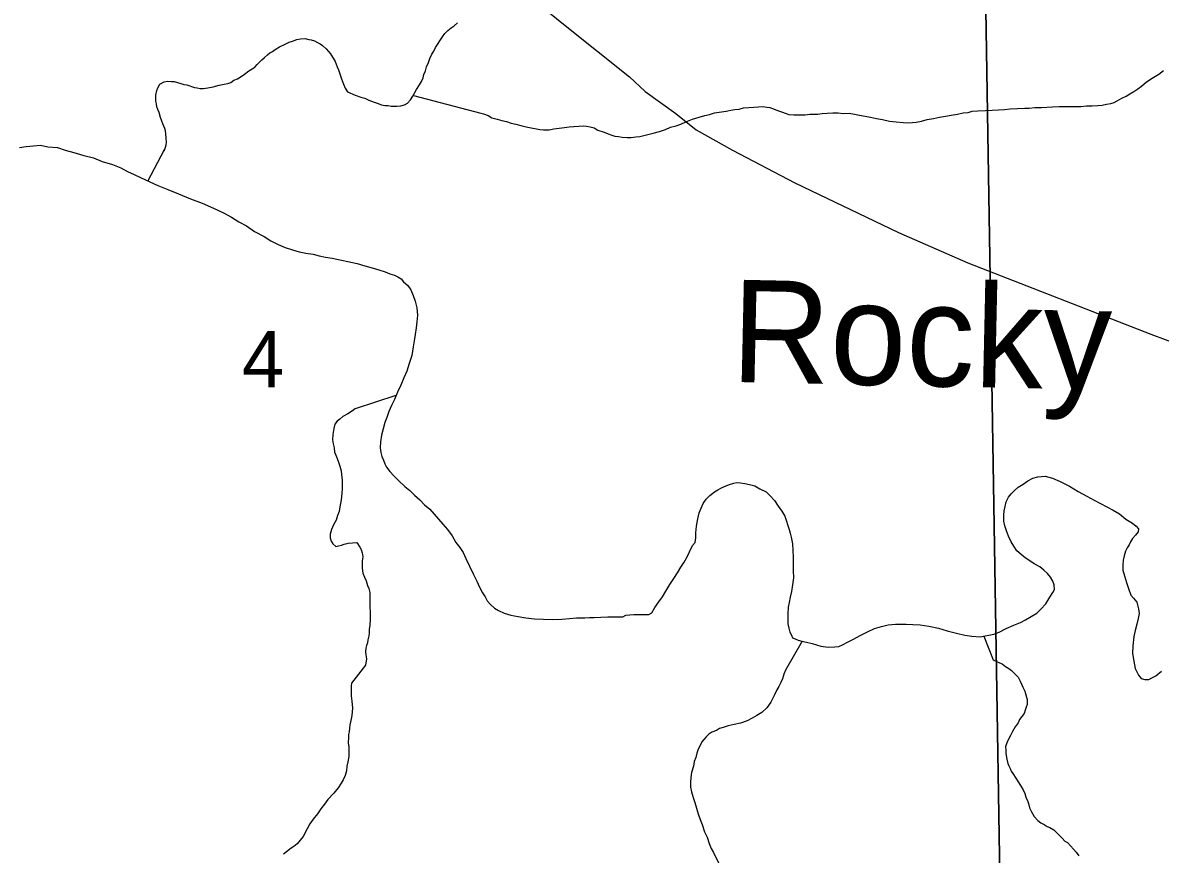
# Model space of a CAD drawing. Extents: x 2010165 to 2382125, y 1060529 to 1407316.
# Drawn here: x 2166876 to 2171324, y 1200851 to 1204103 of the extents above; entities that cross this region are included whole.
import ezdxf

# ---------------------------------------------------------------- set-up
doc = ezdxf.new("R2010")
doc.units = 0
for name, color, linetype in [('GM_X_City_Street', 7, 'Continuous'), ('GM_X_Major_River', 7, 'Continuous'), ('GM_X_Major_River_Text', 7, 'Continuous'), ('GM_X_Minor_River', 7, 'Continuous'), ('GM_X_Section', 7, 'Continuous'), ('GM_X_Section_Text', 7, 'Continuous')]:
    doc.layers.add(name, color=color, linetype=linetype)

msp = doc.modelspace()

# ---------------------------------------------------------------- linework, layer by layer
at = {"layer": 'GM_X_City_Street'}
msp.add_lwpolyline([(2168595.5, 1204418.4), (2168996.4, 1204091.9), (2169248.5, 1203892.3), (2169309.3, 1203834.8), (2169429.5, 1203748.5), (2169508.9, 1203684.2), (2169651, 1203604.7), (2169894.6, 1203477.8), (2170300.6, 1203283.3), (2170571.3, 1203164.9), (2171286.8, 1202885.8), (2171567.6, 1202780.9)], dxfattribs=at)
at = {"layer": 'GM_X_Major_River'}
for points in [[(2166863.9, 1203615.1), (2166889.9, 1203619.4), (2166917.9, 1203621.8), (2166945.9, 1203624.1), (2166974.1, 1203618.5), (2167012.2, 1203614.9), (2167042.3, 1203605.3), (2167076.5, 1203595.6), (2167114.7, 1203584.1), (2167152.9, 1203574.5), (2167187.2, 1203560.9), (2167227.4, 1203549.3), (2167259.6, 1203535.7), (2167285.9, 1203522), (2167312, 1203510.3), (2167336.2, 1203498.5), (2167372.5, 1203480.9)], [(2167372.5, 1203480.9), (2167404.8, 1203467.3), (2167443, 1203451.7), (2167485.3, 1203434.1), (2167531.7, 1203414.6), (2167578, 1203397.2), (2167622.3, 1203377.6), (2167660.6, 1203360.1), (2167692.9, 1203342.4), (2167721.2, 1203324.7), (2167751.4, 1203309), (2167781.8, 1203287.3), (2167820.1, 1203267.7), (2167846.4, 1203250), (2167874.6, 1203236.3), (2167902.8, 1203224.6), (2167931, 1203214.9), (2167957.1, 1203207.2), (2167983.2, 1203201.5), (2168011.4, 1203197.8), (2168035.5, 1203192.1), (2168059.6, 1203186.4), (2168085.7, 1203182.7), (2168184.1, 1203161.8), (2168214.3, 1203152.2), (2168242.4, 1203144.5), (2168268.6, 1203136.8), (2168292.7, 1203129.1), (2168310.9, 1203121.3), (2168329, 1203115.5), (2168343.1, 1203109.6), (2168355.2, 1203101.7), (2168365.4, 1203089.8), (2168381.6, 1203076), (2168393.8, 1203058.1), (2168402.1, 1203036.1), (2168410.4, 1203014.1), (2168416.8, 1202988.1), (2168419.2, 1202960.1), (2168417.5, 1202934), (2168413.8, 1202909.9), (2168410.1, 1202883.7), (2168406.5, 1202859.6), (2168402.8, 1202835.5), (2168397.2, 1202801.3), (2168387.6, 1202771.1), (2168378, 1202740.9), (2168366.3, 1202714.7), (2168354.6, 1202686.4), (2168341, 1202658.2), (2168329.3, 1202629.9), (2168317.6, 1202605.7), (2168307.9, 1202583.5), (2168300.2, 1202559.4), (2168292.4, 1202539.2), (2168284.8, 1202515), (2168279.1, 1202490.9), (2168275.4, 1202464.8), (2168273.7, 1202440.7), (2168275.9, 1202422.6), (2168280.2, 1202406.6), (2168286.4, 1202392.7), (2168292.5, 1202378.7), (2168298.7, 1202364.7), (2168311, 1202348.8), (2168327.2, 1202331), (2168345.5, 1202313.1), (2168369.9, 1202289.4), (2168390.1, 1202273.6), (2168408.4, 1202255.7), (2168428.6, 1202237.9), (2168446.9, 1202218.1), (2168467.2, 1202200.3), (2168518, 1202142.7), (2168536.3, 1202120.9), (2168554.7, 1202097), (2168569, 1202071.1), (2168585.3, 1202051.3), (2168597.6, 1202031.3), (2168608, 1202007.4), (2168622.4, 1201977.5), (2168636.8, 1201947.6), (2168651.2, 1201919.6), (2168661.5, 1201895.7), (2168673.8, 1201873.8), (2168684, 1201857.9), (2168692.3, 1201841.9), (2168704.5, 1201828), (2168720.7, 1201814.2), (2168736.8, 1201804.3), (2168759, 1201794.6), (2168785.1, 1201786.9), (2168813.3, 1201781.2), (2168843.4, 1201775.6), (2168877.5, 1201771.9), (2168911.6, 1201770.4), (2168947.6, 1201768.8), (2168983.7, 1201771.2), (2169013.7, 1201773.6), (2169041.7, 1201776), (2169073.8, 1201776.4)], [(2170559.2, 1201708.3), (2170587.3, 1201704.6), (2170619.4, 1201701), (2170673.4, 1201711.7), (2170693.3, 1201720), (2170721.2, 1201734.3), (2170751.1, 1201746.7), (2170777, 1201757.1), (2170796.9, 1201767.4), (2170818.7, 1201781.7), (2170840.6, 1201794), (2170856.4, 1201810.2), (2170876.2, 1201830.5), (2170891.9, 1201856.8), (2170903.6, 1201875), (2170909.5, 1201887.1), (2170909.3, 1201905.2), (2170903.1, 1201919.1), (2170894.8, 1201935.1), (2170882.6, 1201949), (2170868.4, 1201962.9), (2170852.3, 1201974.7), (2170830.1, 1201986.5), (2170813.9, 1201998.3), (2170795.7, 1202010.1), (2170779.5, 1202024), (2170763.3, 1202037.8), (2170751, 1202055.7), (2170740.8, 1202073.6), (2170730.5, 1202095.6), (2170722.2, 1202115.6), (2170715.9, 1202135.5), (2170711.7, 1202153.5), (2170711.4, 1202177.6), (2170713.2, 1202193.7), (2170716.9, 1202211.8), (2170720.7, 1202229.9), (2170730.5, 1202248.1), (2170740.3, 1202260.2), (2170752.2, 1202272.4), (2170768, 1202286.6), (2170787.9, 1202298.9), (2170805.8, 1202311.2), (2170825.7, 1202321.5), (2170845.6, 1202327.7), (2170873.6, 1202330.1), (2170901.8, 1202322.4), (2170932, 1202308.7), (2170968.3, 1202291.1), (2171002.7, 1202269.5), (2171037, 1202251.8), (2171065.2, 1202236.1), (2171139.9, 1202196.9), (2171164.1, 1202183.2), (2171188.4, 1202161.4), (2171214.6, 1202145.6), (2171228.8, 1202133.8), (2171239, 1202123.9), (2171237.1, 1202111.8), (2171227.3, 1202099.7), (2171215.4, 1202085.5), (2171207.6, 1202073.3), (2171201.7, 1202061.2), (2171193.9, 1202049.1), (2171188, 1202037), (2171182.2, 1202018.9), (2171178.5, 1202000.8), (2171176.7, 1201982.7), (2171177, 1201962.6), (2171183.3, 1201940.6), (2171191.6, 1201914.6), (2171199.9, 1201890.7), (2171208.3, 1201864.7), (2171218.5, 1201852.8), (2171232.7, 1201836.9), (2171234.9, 1201826.9), (2171239.1, 1201810.9), (2171241.3, 1201792.9), (2171237.6, 1201772.8), (2171231.8, 1201750.6), (2171226.1, 1201726.5), (2171220.4, 1201702.3), (2171216.9, 1201666.2), (2171215.3, 1201636.1), (2171219.7, 1201606), (2171226.1, 1201578), (2171238.4, 1201552.1), (2171248.6, 1201538.2), (2171262.7, 1201534.3), (2171278.7, 1201534.5), (2171290.7, 1201540.7), (2171306.6, 1201548.9), (2171328.4, 1201567.2)], [(2169073.8, 1201776.4), (2169091.8, 1201776.6), (2169109.8, 1201776.8), (2169135.8, 1201779.1), (2169163.9, 1201779.5), (2169189.9, 1201779.8), (2169210, 1201780), (2169222, 1201780.2), (2169233.9, 1201786.3), (2169265.9, 1201788.7), (2169302, 1201789.2), (2169324, 1201789.5), (2169336, 1201795.6), (2169347.7, 1201815.8), (2169363.5, 1201838.1), (2169377.2, 1201858.3), (2169391, 1201880.6), (2169406.6, 1201906.8), (2169422.4, 1201929.1), (2169436.1, 1201951.3), (2169449.8, 1201973.6), (2169461.6, 1201993.8), (2169473.4, 1202014), (2169483.1, 1202034.2), (2169494.8, 1202058.4), (2169504.7, 1202070.6), (2169508.4, 1202088.7), (2169508.2, 1202108.7), (2169509.8, 1202134.8), (2169515.5, 1202163), (2169521.2, 1202187.1), (2169529, 1202205.3), (2169536.7, 1202223.4), (2169548.5, 1202239.6), (2169562.4, 1202253.8), (2169580.2, 1202268.1), (2169594.1, 1202276.3), (2169608.1, 1202284.5), (2169622, 1202290.7), (2169639.9, 1202296.9), (2169655.9, 1202303.1), (2169667.9, 1202305.3), (2169681.9, 1202303.4), (2169700, 1202301.7), (2169718.1, 1202297.9), (2169738.2, 1202292.1), (2169758.4, 1202280.3), (2169782.6, 1202268.6), (2169798.8, 1202252.7), (2169815.1, 1202234.8), (2169829.4, 1202213), (2169843.7, 1202193.1), (2169855.9, 1202173.2), (2169872.6, 1202121.2), (2169876.8, 1202107.2), (2169881.1, 1202091.2), (2169885.4, 1202065.2), (2169887.7, 1202039.1), (2169888.1, 1202013.1), (2169888.4, 1201987), (2169888.8, 1201960.9), (2169889.1, 1201932.8), (2169885.5, 1201904.7), (2169881.8, 1201878.6), (2169876.1, 1201856.4), (2169872.4, 1201836.3), (2169868.6, 1201818.2), (2169866.9, 1201792.1), (2169867.2, 1201772), (2169867.5, 1201752), (2169871.7, 1201736), (2169875.9, 1201720), (2169882.1, 1201708), (2169886.2, 1201698), (2169896.3, 1201694.1), (2169908.4, 1201688.3), (2169922.4, 1201684.4), (2169940.5, 1201680.6), (2169962.6, 1201674.9), (2169996.8, 1201665.3), (2170024.9, 1201661.6), (2170051, 1201661.9), (2170067, 1201664.1), (2170080.9, 1201670.3), (2170100.8, 1201680.6), (2170124.7, 1201692.9), (2170150.5, 1201707.3), (2170178.4, 1201721.7), (2170206.3, 1201734.1), (2170234.2, 1201742.4), (2170260.2, 1201748.8), (2170288.2, 1201751.1), (2170308.2, 1201751.4), (2170330.3, 1201751.6), (2170356.3, 1201749.9), (2170384.4, 1201748.3), (2170418.5, 1201742.7), (2170456.7, 1201735.1), (2170490.9, 1201725.5), (2170527.1, 1201715.9), (2170559.2, 1201708.3)]]:
    msp.add_lwpolyline(points, dxfattribs=at)
at = {"layer": 'GM_X_Minor_River'}
for points in [[(2168427.4, 1203861), (2168435.2, 1203873.1), (2168441.1, 1203887.2), (2168444.9, 1203901.3), (2168450.7, 1203915.4), (2168454.5, 1203931.5), (2168462.3, 1203947.7), (2168468.1, 1203963.8), (2168475.9, 1203979.9), (2168483.8, 1203992.1), (2168489.6, 1204006.2), (2168517.1, 1204048.6), (2168527, 1204060.8), (2168538.8, 1204073), (2168550.7, 1204083.2), (2168562.6, 1204091.3), (2168576.5, 1204103.6)], [(2167365.5, 1203484.3), (2167431, 1203608), (2167429.1, 1203602), (2167434.9, 1203616.1), (2167436.8, 1203626.1), (2167438.6, 1203636.2), (2167436.4, 1203652.2), (2167436.2, 1203668.3), (2167434, 1203680.3), (2167431.9, 1203690.3), (2167423.6, 1203708.2), (2167419.5, 1203718.2), (2167415.3, 1203732.2), (2167409.1, 1203752.2), (2167404.9, 1203764.2), (2167400.8, 1203774.2), (2167398.6, 1203786.2), (2167396.5, 1203796.2), (2167396.3, 1203808.2), (2167396.1, 1203820.2), (2167399.9, 1203838.3), (2167403.8, 1203848.4), (2167411.6, 1203862.6), (2167429.5, 1203872.8), (2167443.5, 1203875), (2167457.5, 1203873.2), (2167467.6, 1203873.3), (2167481.6, 1203869.4), (2167493.7, 1203865.6), (2167505.8, 1203861.7), (2167517.8, 1203859.9), (2167548, 1203850.2), (2167558.1, 1203848.3), (2167570.1, 1203846.5), (2167582.1, 1203846.6), (2167600.1, 1203848.8), (2167620.1, 1203853.1), (2167644.1, 1203859.4), (2167664, 1203863.7), (2167678, 1203865.8), (2167690, 1203870), (2167701.9, 1203878.2), (2167715.9, 1203884.4), (2167729.8, 1203892.6), (2167743.7, 1203902.8), (2167759.5, 1203915), (2167773.4, 1203923.2), (2167783.4, 1203929.3), (2167793.3, 1203939.5), (2167811.1, 1203957.7), (2167820.9, 1203967.9), (2167832.8, 1203978.1), (2167842.7, 1203986.2), (2167852.7, 1203990.4), (2167862.6, 1203998.5), (2167880.5, 1204008.8), (2167902.4, 1204019.1), (2167918.3, 1204027.3), (2167930.3, 1204031.4), (2167948.2, 1204037.7), (2167962.2, 1204039.8), (2167980.2, 1204042.1), (2167994.3, 1204038.2), (2168004.4, 1204036.3), (2168016.4, 1204032.5), (2168028.5, 1204026.6), (2168038.6, 1204020.7), (2168048.7, 1204014.8), (2168062.9, 1204001), (2168071.1, 1203991), (2168079.2, 1203981.1), (2168097.6, 1203951.2), (2168101.8, 1203941.2), (2168105.9, 1203931.3), (2168110.1, 1203919.3), (2168114.2, 1203907.3), (2168118.4, 1203895.3), (2168122.6, 1203883.3), (2168126.7, 1203873.3), (2168130.9, 1203863.4), (2168137.1, 1203847.4), (2168145.3, 1203833.4), (2168175.5, 1203819.8), (2168197.6, 1203812), (2168213.7, 1203808.2), (2168229.8, 1203800.4), (2168250, 1203792.6), (2168262.1, 1203788.7), (2168278.2, 1203782.9), (2168292.2, 1203779.1), (2168304.3, 1203779.2), (2168316.3, 1203777.4), (2168328.3, 1203777.5), (2168338.3, 1203777.6), (2168354.4, 1203777.8), (2168368.3, 1203782), (2168380.3, 1203788.2), (2168392.1, 1203802.4), (2168401.9, 1203816.5), (2168415.6, 1203842.8), (2168427.4, 1203861)], [(2170412.6, 1203724.8), (2170436.6, 1203729.1), (2170460.6, 1203733.4), (2170484.6, 1203737.7), (2170506.6, 1203742), (2170530.5, 1203746.3), (2170552.5, 1203750.6), (2170572.5, 1203752.8), (2170588.5, 1203757.1), (2170610.5, 1203759.3), (2170640.6, 1203759.7), (2170666.6, 1203762), (2170690.6, 1203762.3), (2170714.6, 1203764.6), (2170736.6, 1203766.9), (2170794.7, 1203769.6), (2170810.7, 1203769.8), (2170832.7, 1203772.1), (2170858.8, 1203772.4), (2170902.8, 1203774.9), (2170928.8, 1203775.3), (2170948.9, 1203775.5), (2170964.9, 1203775.7), (2170978.9, 1203775.9), (2170993, 1203776), (2171013, 1203776.3), (2171035, 1203778.6), (2171057, 1203778.8), (2171079.1, 1203779.1), (2171097.1, 1203781.3), (2171113, 1203785.5), (2171131, 1203787.8), (2171143, 1203791.9), (2171154.9, 1203798.1), (2171172.8, 1203808.3), (2171190.8, 1203816.6), (2171204.7, 1203824.8), (2171220.6, 1203835), (2171236.5, 1203845.2), (2171250.4, 1203855.4), (2171270.2, 1203871.7), (2171292, 1203886), (2171317.9, 1203902.4), (2171335.7, 1203916.7)], [(2168403.4, 1203819.3), (2168667.3, 1203749.6), (2168677.3, 1203747.7), (2168695.4, 1203739.9), (2168709.6, 1203732), (2168731.7, 1203726.3), (2168749.8, 1203720.5), (2168767.9, 1203716.7), (2168786, 1203710.9), (2168804.1, 1203707.1), (2168824.2, 1203701.3), (2168844.3, 1203695.6), (2168864.4, 1203691.8), (2168884.5, 1203688), (2168898.5, 1203686.2), (2168912.5, 1203684.4), (2168934.6, 1203684.6), (2168952.6, 1203688.9), (2168994.6, 1203693.4), (2169012.6, 1203695.6), (2169068.6, 1203700.3), (2169080.7, 1203698.5), (2169094.7, 1203696.6), (2169110.8, 1203692.8), (2169124.9, 1203682.9), (2169149.1, 1203675.2), (2169165.2, 1203669.4), (2169179.3, 1203663.6), (2169191.4, 1203659.7), (2169205.4, 1203657.8), (2169219.4, 1203656), (2169239.5, 1203654.3), (2169255.5, 1203654.5), (2169273.5, 1203656.7), (2169289.5, 1203658.9), (2169309.5, 1203663.1), (2169341.5, 1203671.6), (2169365.4, 1203677.9), (2169389.3, 1203686.2), (2169409.3, 1203694.4), (2169431.2, 1203700.7), (2169449.2, 1203707), (2169469.1, 1203715.2), (2169495, 1203725.6), (2169520.9, 1203733.9), (2169542.9, 1203740.2), (2169560.9, 1203744.5), (2169580.8, 1203750.7), (2169608.8, 1203755.1), (2169626.8, 1203757.3), (2169644.8, 1203761.5), (2169660.8, 1203763.7), (2169676.8, 1203765.9), (2169694.8, 1203770.2), (2169714.8, 1203772.4), (2169734.8, 1203772.7), (2169752.8, 1203774.9), (2169770.8, 1203775.1), (2169784.9, 1203773.3), (2169796.9, 1203771.4), (2169807, 1203767.5), (2169825.1, 1203761.7), (2169835.2, 1203757.8), (2169847.3, 1203754), (2169857.3, 1203750.1), (2169871.4, 1203744.2), (2169891.5, 1203742.5), (2169913.5, 1203742.8), (2169935.6, 1203743), (2169953.6, 1203745.3), (2169967.6, 1203745.4), (2169983.6, 1203745.6), (2170001.6, 1203747.8), (2170021.6, 1203750.1), (2170043.6, 1203750.4), (2170063.7, 1203750.6), (2170083.7, 1203748.9), (2170107.8, 1203749.1), (2170127.9, 1203745.4), (2170147.9, 1203741.6), (2170170, 1203737.9), (2170190.1, 1203734.1), (2170214.2, 1203728.4), (2170238.3, 1203724.7), (2170264.4, 1203719), (2170290.5, 1203715.3), (2170318.6, 1203713.6), (2170340.7, 1203711.9), (2170368.7, 1203714.2), (2170390.7, 1203718.5), (2170412.6, 1203724.8)], [(2168176.8, 1202594), (2168336.1, 1202646.4)], [(2168176.8, 1202594), (2168165.6, 1202585.8), (2168147.7, 1202573.6), (2168127.8, 1202563.3), (2168116, 1202553.1), (2168106, 1202545), (2168096.2, 1202532.8), (2168092.4, 1202516.7), (2168088.7, 1202492.6), (2168087, 1202472.5), (2168089.2, 1202456.5), (2168093.4, 1202440.5), (2168095.6, 1202424.4), (2168099.8, 1202412.5), (2168106, 1202398.5), (2168110.2, 1202384.5), (2168116.4, 1202368.5), (2168120.6, 1202350.5), (2168122.8, 1202336.5), (2168125.1, 1202314.5), (2168125.3, 1202298.4), (2168125.5, 1202280.4), (2168123.8, 1202264.3), (2168122, 1202248.2), (2168120.2, 1202230.1), (2168116.5, 1202210), (2168112.7, 1202191.9), (2168106.9, 1202175.8), (2168101.1, 1202157.7), (2168091.3, 1202139.5), (2168083.6, 1202121.4), (2168077.8, 1202103.2), (2168078, 1202089.2), (2168082.1, 1202075.2), (2168088.3, 1202065.2), (2168100.4, 1202055.3), (2168110.4, 1202057.5), (2168122.4, 1202059.6), (2168132.4, 1202063.8), (2168148.4, 1202068), (2168182.4, 1202070.4), (2168194.6, 1202052.5), (2168198.8, 1202042.5), (2168202.9, 1202030.5), (2168205.2, 1202014.5), (2168203.4, 1201998.4), (2168203.5, 1201986.4), (2168203.7, 1201970.3), (2168206, 1201950.3), (2168212.2, 1201934.3), (2168218.4, 1201920.4), (2168224.7, 1201902.4), (2168228.8, 1201890.4), (2168233, 1201874.4), (2168233.3, 1201852.3), (2168233.7, 1201822.2), (2168234.1, 1201794.2), (2168234.4, 1201770.1), (2168232.7, 1201746), (2168230.9, 1201731.9), (2168231.1, 1201715.9), (2168229.2, 1201705.8), (2168225.4, 1201689.7), (2168223.6, 1201677.7), (2168219.7, 1201667.6), (2168217.8, 1201657.5), (2168216, 1201643.5), (2168218.2, 1201631.5), (2168220.4, 1201615.4), (2168216.7, 1201591.3), (2168161.5, 1201520.4), (2168159.7, 1201510.4), (2168159.8, 1201498.3), (2168160, 1201484.3), (2168160.2, 1201470.2), (2168162.5, 1201450.2), (2168164.8, 1201422.1), (2168163.2, 1201394), (2168159.4, 1201373.9), (2168155.6, 1201357.8), (2168153.8, 1201343.8), (2168152, 1201329.7), (2168150.1, 1201319.6), (2168150.3, 1201307.6), (2168148.6, 1201287.5), (2168150.8, 1201269.5), (2168151, 1201251.4), (2168151.3, 1201233.4), (2168147.5, 1201213.3), (2168143.8, 1201195.2), (2168142, 1201177.1), (2168136.2, 1201158.9), (2168128.4, 1201142.8), (2168120.6, 1201128.7), (2168108.8, 1201110.5), (2168093, 1201090.2), (2168069.3, 1201065.8), (2168055.5, 1201047.6), (2168041.7, 1201029.4)], [(2170634.5, 1201704), (2170670.7, 1201611.3), (2170682.8, 1201605.5), (2170694.9, 1201599.6), (2170705, 1201595.7), (2170719.1, 1201585.8), (2170731.2, 1201578), (2170741.4, 1201570.1), (2170755.6, 1201556.2), (2170767.7, 1201544.3), (2170776, 1201528.4), (2170782.1, 1201514.4), (2170786.3, 1201504.4), (2170794.5, 1201488.4), (2170798.7, 1201474.5), (2170802.9, 1201456.5), (2170803.2, 1201436.4), (2170799.3, 1201426.3), (2170795.5, 1201414.2), (2170791.6, 1201402.1), (2170781.8, 1201390), (2170773.9, 1201377.9), (2170768.1, 1201365.7), (2170756.3, 1201349.6), (2170746.5, 1201331.4), (2170738.7, 1201315.2), (2170730.8, 1201301.1), (2170725, 1201289), (2170719.2, 1201272.8), (2170719.4, 1201256.8), (2170719.5, 1201246.8), (2170721.7, 1201236.8), (2170723.9, 1201222.8), (2170728.1, 1201206.8), (2170732.2, 1201196.8), (2170736.3, 1201186.8), (2170740.5, 1201176.8), (2170746.6, 1201166.8), (2170758.9, 1201148.9), (2170771.1, 1201131), (2170781.4, 1201113.1), (2170787.5, 1201103.1), (2170793.7, 1201089.2), (2170800, 1201071.2), (2170804.1, 1201061.2), (2170808.3, 1201049.2), (2170812.5, 1201033.2), (2170820.7, 1201017.3), (2170831, 1200999.3), (2170845.2, 1200983.5), (2170857.3, 1200973.6), (2170869.4, 1200967.7), (2170881.6, 1200959.8), (2170891.6, 1200955.9), (2170907.8, 1200946.1), (2170920, 1200934.2), (2170930.1, 1200924.3), (2170940.3, 1200914.4), (2170950.4, 1200902.5), (2170960.5, 1200896.6), (2170972.7, 1200884.7), (2170984.9, 1200870.8), (2170995.1, 1200858.9), (2171005.3, 1200845)], [(2169923.7, 1201684.2), (2169857.8, 1201571.3), (2169852, 1201555.2), (2169846.2, 1201537), (2169840.4, 1201522.9), (2169832.6, 1201506.8), (2169824.8, 1201494.6), (2169815, 1201474.5), (2169801.3, 1201446.2), (2169785.6, 1201423.9), (2169765.8, 1201405.6), (2169745.9, 1201393.3), (2169728, 1201383.1), (2169708.1, 1201372.8), (2169682.2, 1201364.5), (2169658.2, 1201358.2), (2169634.3, 1201353.9), (2169614.3, 1201347.6), (2169600.3, 1201343.4), (2169588.4, 1201335.2), (2169570.5, 1201329), (2169558.6, 1201320.8), (2169548.7, 1201310.7), (2169538.8, 1201300.5), (2169530.9, 1201290.4), (2169525.1, 1201276.3), (2169517.3, 1201262.1), (2169511.5, 1201246), (2169507.7, 1201229.9), (2169501.9, 1201213.8), (2169498.1, 1201195.7), (2169490.4, 1201171.5), (2169488.7, 1201151.4), (2169486.9, 1201131.4), (2169487.2, 1201113.3), (2169491.4, 1201095.3), (2169497.7, 1201073.3), (2169504, 1201053.3), (2169510.3, 1201031.3), (2169516.6, 1201009.3), (2169524.9, 1200987.4), (2169533.1, 1200967.4), (2169541.5, 1200939.4), (2169551.8, 1200917.5), (2169560.1, 1200893.5), (2169568.4, 1200873.5), (2169576.6, 1200857.6), (2169601.3, 1200807.7)], [(2168041.7, 1201029.4), (2168028, 1201009.2), (2168012.2, 1200988.9), (2167998.4, 1200970.7), (2167988.7, 1200950.5), (2167973.1, 1200920.2), (2167949.4, 1200891.8), (2167935.5, 1200881.6), (2167925.6, 1200875.5), (2167907.7, 1200861.2), (2167895.8, 1200851)]]:
    msp.add_lwpolyline(points, dxfattribs=at)
at = {"layer": 'GM_X_Section'}
for points in [[(2164951, 1205618.4), (2170618.6, 1205608.5), (2170707.4, 1200117.9), (2165006.1, 1200107.3), (2164978.9, 1202559.4), (2164951.3, 1205550)], [(2170618.6, 1205608.5), (2176316.2, 1205618.7), (2176405.5, 1200128.5), (2170707.4, 1200117.9)]]:
    msp.add_lwpolyline(points, close=True, dxfattribs=at)

# ---------------------------------------------------------------- texts
at = {"layer": 'GM_X_Major_River_Text'}
msp.add_text('Rocky', height=400.22, rotation=358.777, dxfattribs=at).set_placement((2169643.2, 1202698.7))
at = {"layer": 'GM_X_Section_Text'}
msp.add_text('4', height=221, rotation=0, dxfattribs=at).set_placement((2167733.5, 1202677.2))

doc.saveas('drawing.dxf')
